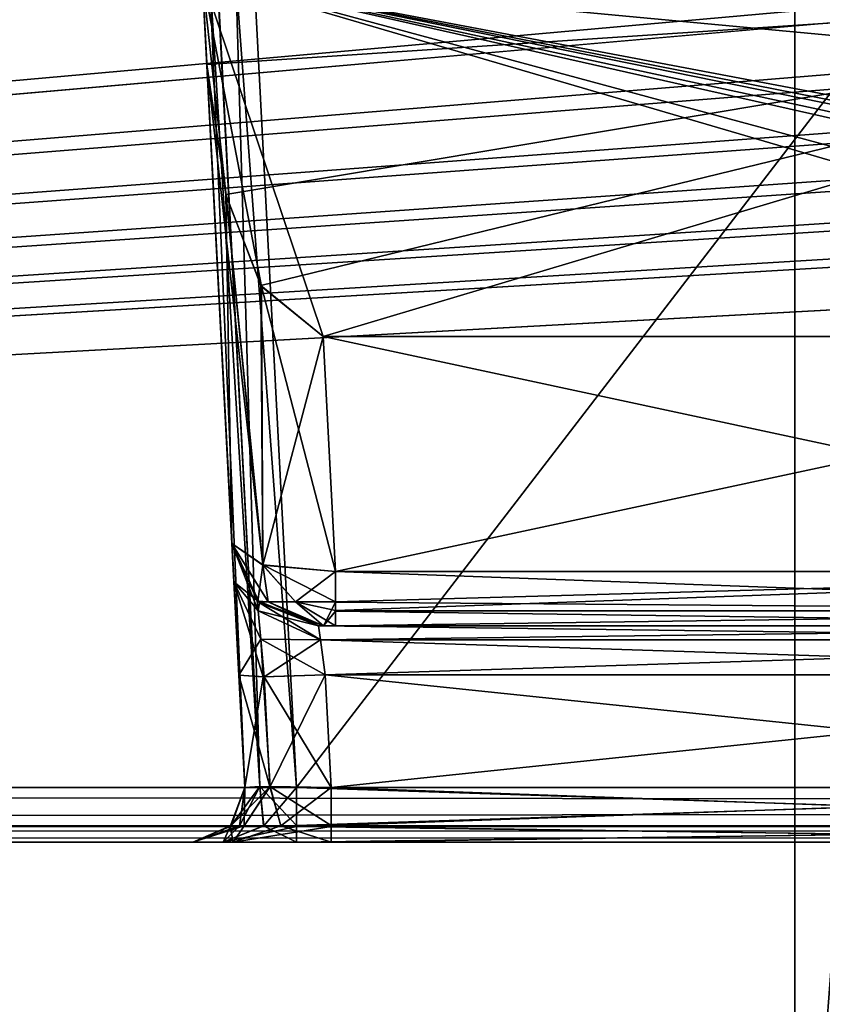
# Model space of a CAD drawing. Header units: inches. Extents: x -10 to 10, y -2.3 to 4.3.
# Tile 365 of 656: x -4.004 to -3.541, y -1.699 to -1.13. Entities that reach past the tile are written whole.
import ezdxf

# ---------------------------------------------------------------- set-up
doc = ezdxf.new("R2010")
doc.units = ezdxf.units.IN
doc.header["$LTSCALE"] = 65.185185
doc.header["$MEASUREMENT"] = 0
for name, color, linetype in [('10533', 7, 'CONTINUOUS'), ('10955', 7, 'CONTINUOUS'), ('10964', 7, 'CONTINUOUS'), ('1151', 7, 'CONTINUOUS'), ('1156', 7, 'CONTINUOUS'), ('1158', 7, 'CONTINUOUS'), ('1186', 7, 'CONTINUOUS'), ('11926', 7, 'CONTINUOUS'), ('1211', 7, 'CONTINUOUS'), ('1241', 7, 'CONTINUOUS'), ('1242', 7, 'CONTINUOUS'), ('1980', 7, 'CONTINUOUS'), ('1981', 7, 'CONTINUOUS'), ('1982', 7, 'CONTINUOUS'), ('1983', 7, 'CONTINUOUS'), ('1984', 7, 'CONTINUOUS'), ('1985', 7, 'CONTINUOUS'), ('1986', 7, 'CONTINUOUS'), ('1987', 7, 'CONTINUOUS'), ('1988', 7, 'CONTINUOUS'), ('1989', 7, 'CONTINUOUS'), ('1990', 7, 'CONTINUOUS'), ('1993', 7, 'CONTINUOUS'), ('1994', 7, 'CONTINUOUS'), ('1995', 7, 'CONTINUOUS'), ('1996', 7, 'CONTINUOUS'), ('1997', 7, 'CONTINUOUS'), ('2317', 7, 'CONTINUOUS'), ('2319', 7, 'CONTINUOUS'), ('2330', 7, 'CONTINUOUS'), ('2331', 7, 'CONTINUOUS'), ('2332', 7, 'CONTINUOUS'), ('2333', 7, 'CONTINUOUS'), ('2336', 7, 'CONTINUOUS'), ('2337', 7, 'CONTINUOUS'), ('2338', 7, 'CONTINUOUS'), ('2339', 7, 'CONTINUOUS'), ('2340', 7, 'CONTINUOUS'), ('2341', 7, 'CONTINUOUS'), ('2342', 7, 'CONTINUOUS'), ('2343', 7, 'CONTINUOUS'), ('8763', 7, 'CONTINUOUS'), ('8764', 7, 'CONTINUOUS'), ('8767', 7, 'CONTINUOUS'), ('8768', 7, 'CONTINUOUS')]:
    doc.layers.add(name, color=color, linetype=linetype)

msp = doc.modelspace()

# ---------------------------------------------------------------- linework, layer by layer
at = {"layer": '10533', "linetype": 'CONTINUOUS'}
for points in [[(-3.82228, -1.4664, -3.83527), (-3.82228, -1.44873, -3.82319), (-3.19706, -1.47145, -3.84158), (-3.82228, -1.4664, -3.83527)], [(-3.82228, -1.44873, -3.82319), (-3.19722, -1.44873, -3.82319), (-3.19706, -1.47145, -3.84158), (-3.82228, -1.44873, -3.82319)], [(-3.82228, -1.47162, -3.84184), (-3.82228, -1.4664, -3.83527), (-3.19706, -1.47145, -3.84158), (-3.82228, -1.47162, -3.84184)], [(-3.1969, -1.48, -3.86955), (-3.82228, -1.47162, -3.84184), (-3.19706, -1.47145, -3.84158), (-3.1969, -1.48, -3.86955)], [(-3.82228, -1.48, -3.86955), (-3.82228, -1.47162, -3.84184), (-3.1969, -1.48, -3.86955), (-3.82228, -1.48, -3.86955)]]:
    msp.add_3dface(points, dxfattribs=at)
at = {"layer": '10955', "linetype": 'CONTINUOUS'}
for points in [[(-3.55711, 0.545, 13.9861), (-3.36579, 0.58311, 13.9861), (-3.55711, -1.955, 13.9861), (-3.55711, 0.545, 13.9861)], [(-3.55711, -1.955, 13.9861), (-3.36579, 0.58311, 13.9861), (-3.36579, -1.99311, 13.9861), (-3.55711, -1.955, 13.9861)], [(-9, -1.955, 13.9861), (-9, 0.545, 13.9861), (-3.55711, 0.545, 13.9861), (-9, -1.955, 13.9861)], [(-9, -1.955, 13.9861), (-3.55711, 0.545, 13.9861), (-3.55711, -1.955, 13.9861), (-9, -1.955, 13.9861)]]:
    msp.add_3dface(points, dxfattribs=at)
at = {"layer": '10964', "linetype": 'CONTINUOUS'}
for points in [[(-3.55711, 0.545, 14.1431), (-3.36579, -1.99311, 14.1431), (-3.36579, 0.58311, 14.1431), (-3.55711, 0.545, 14.1431)], [(-9, 0.545, 14.1431), (-9, -1.955, 14.1431), (-3.55711, -1.955, 14.1431), (-9, 0.545, 14.1431)], [(-3.55711, 0.545, 14.1431), (-9, 0.545, 14.1431), (-3.55711, -1.955, 14.1431), (-3.55711, 0.545, 14.1431)], [(-3.36579, -1.99311, 14.1431), (-3.55711, 0.545, 14.1431), (-3.55711, -1.955, 14.1431), (-3.36579, -1.99311, 14.1431)]]:
    msp.add_3dface(points, dxfattribs=at)
at = {"layer": '1151', "linetype": 'CONTINUOUS'}
for points in [[(-8.57837, -1.57343, 4.62775), (8.57837, -1.57343, 4.62775), (-8.52935, -0.63817, 4.57874), (-8.57837, -1.57343, 4.62775)], [(-8.52935, -0.63817, 4.57874), (8.57837, -1.57343, 4.62775), (-7.12257, -0.63817, 4.57874), (-8.52935, -0.63817, 4.57874)], [(-7.12257, -0.63817, 4.57874), (8.57837, -1.57343, 4.62775), (-6.87743, -0.63817, 4.57874), (-7.12257, -0.63817, 4.57874)], [(-6.87743, -0.63817, 4.57874), (8.57837, -1.57343, 4.62775), (-6.10307, -0.63817, 4.57874), (-6.87743, -0.63817, 4.57874)], [(-6.10307, -0.63817, 4.57874), (8.57837, -1.57343, 4.62775), (-5.89693, -0.63817, 4.57874), (-6.10307, -0.63817, 4.57874)], [(-5.89693, -0.63817, 4.57874), (8.57837, -1.57343, 4.62775), (-5.12257, -0.63817, 4.57874), (-5.89693, -0.63817, 4.57874)], [(-5.12257, -0.63817, 4.57874), (8.57837, -1.57343, 4.62775), (-4.87743, -0.63817, 4.57874), (-5.12257, -0.63817, 4.57874)], [(-4.87743, -0.63817, 4.57874), (8.57837, -1.57343, 4.62775), (-4.10307, -0.63817, 4.57874), (-4.87743, -0.63817, 4.57874)], [(8.57837, -1.57343, 4.62775), (-3.89693, -0.63817, 4.57874), (-4.10307, -0.63817, 4.57874), (8.57837, -1.57343, 4.62775)], [(-3.89693, -0.63817, 4.57874), (8.57837, -1.57343, 4.62775), (-3.12257, -0.63817, 4.57874), (-3.89693, -0.63817, 4.57874)]]:
    msp.add_3dface(points, dxfattribs=at)
at = {"layer": '1156', "linetype": 'CONTINUOUS'}
for points in [[(-3.89652, -1.15603, 3.76837), (-3.89919, -1.105, 3.76837), (-3.9385, -0.355, 4.51799), (-3.89652, -1.15603, 3.76837)], [(-3.88202, -1.43262, 3.88012), (-3.89652, -1.15603, 3.76837), (-3.9385, -0.355, 4.51799), (-3.88202, -1.43262, 3.88012)], [(-3.88202, -1.43262, 4.11653), (-3.88202, -1.43262, 3.88012), (-3.9385, -0.355, 4.51799), (-3.88202, -1.43262, 4.11653)], [(-3.88087, -1.45461, 4.17158), (-3.88202, -1.43262, 4.11653), (-3.9385, -0.355, 4.51799), (-3.88087, -1.45461, 4.17158)], [(-3.87805, -1.50847, 4.19638), (-3.88087, -1.45461, 4.17158), (-3.9385, -0.355, 4.51799), (-3.87805, -1.50847, 4.19638)], [(-3.87464, -1.57343, 4.19979), (-3.87805, -1.50847, 4.19638), (-3.9385, -0.355, 4.51799), (-3.87464, -1.57343, 4.19979)], [(-3.92366, -0.6382, 4.4453), (-3.87464, -1.57343, 4.19979), (-3.9385, -0.355, 4.51799), (-3.92366, -0.6382, 4.4453)], [(-3.87464, -1.57343, 4.39629), (-3.87464, -1.57343, 4.19979), (-3.92366, -0.6382, 4.4453), (-3.87464, -1.57343, 4.39629)]]:
    msp.add_3dface(points, dxfattribs=at)
at = {"layer": '1158', "linetype": 'CONTINUOUS'}
for points in [[(-3.89919, -1.105, 3.76837), (-3.89652, -1.15603, 3.76837), (-3.88533, -1.23177, 3.76837), (-3.89919, -1.105, 3.76837)], [(-3.13341, -1.105, 3.76837), (-3.89919, -1.105, 3.76837), (-3.13883, -1.17654, 3.76837), (-3.13341, -1.105, 3.76837)], [(-3.13883, -1.17654, 3.76837), (-3.89919, -1.105, 3.76837), (-3.1444, -1.24806, 3.76837), (-3.13883, -1.17654, 3.76837)], [(-3.1444, -1.24806, 3.76837), (-3.89919, -1.105, 3.76837), (-3.14485, -1.25368, 3.76837), (-3.1444, -1.24806, 3.76837)], [(-3.14485, -1.25368, 3.76837), (-3.89919, -1.105, 3.76837), (-3.14527, -1.25847, 3.76837), (-3.14485, -1.25368, 3.76837)], [(-3.14527, -1.25847, 3.76837), (-3.89919, -1.105, 3.76837), (-3.14671, -1.26755, 3.76837), (-3.14527, -1.25847, 3.76837)], [(-3.14671, -1.26755, 3.76837), (-3.89919, -1.105, 3.76837), (-3.14924, -1.27441, 3.76837), (-3.14671, -1.26755, 3.76837)], [(-3.14924, -1.27441, 3.76837), (-3.89919, -1.105, 3.76837), (-3.16836, -1.30266, 3.76837), (-3.14924, -1.27441, 3.76837)], [(-3.16836, -1.30266, 3.76837), (-3.89919, -1.105, 3.76837), (-3.19011, -1.31305, 3.76837), (-3.16836, -1.30266, 3.76837)], [(-3.19011, -1.31305, 3.76837), (-3.89919, -1.105, 3.76837), (-3.82939, -1.31305, 3.76837), (-3.19011, -1.31305, 3.76837)], [(-3.82939, -1.31305, 3.76837), (-3.89919, -1.105, 3.76837), (-3.86504, -1.28419, 3.76837), (-3.82939, -1.31305, 3.76837)], [(-3.86504, -1.28419, 3.76837), (-3.89919, -1.105, 3.76837), (-3.88533, -1.23177, 3.76837), (-3.86504, -1.28419, 3.76837)]]:
    msp.add_3dface(points, dxfattribs=at)
at = {"layer": '1186', "linetype": 'CONTINUOUS'}
for points in [[(-8.5782, -1.605, -4.59779), (8.57822, -1.605, -4.59779), (-6.00065, -1.605, -4.51065), (-8.5782, -1.605, -4.59779)], [(8.57822, -1.605, 4.59779), (-8.5782, -1.605, 4.59779), (6.00065, -1.605, 4.51065), (8.57822, -1.605, 4.59779)], [(6.00065, -1.605, 4.51065), (-8.5782, -1.605, 4.59779), (5.92133, -1.605, 4.48984), (6.00065, -1.605, 4.51065)], [(5.92133, -1.605, 4.48984), (-8.5782, -1.605, 4.59779), (2.00065, -1.605, 4.51065), (5.92133, -1.605, 4.48984)], [(2.00065, -1.605, 4.51065), (-8.5782, -1.605, 4.59779), (1.92133, -1.605, 4.48984), (2.00065, -1.605, 4.51065)], [(1.92133, -1.605, 4.48984), (-8.5782, -1.605, 4.59779), (-1.99935, -1.605, 4.51065), (1.92133, -1.605, 4.48984)], [(-1.99935, -1.605, 4.51065), (-8.5782, -1.605, 4.59779), (-2.07867, -1.605, 4.48984), (-1.99935, -1.605, 4.51065)], [(-2.07867, -1.605, 4.48984), (-8.5782, -1.605, 4.59779), (-2.31453, -1.605, 4.45621), (-2.07867, -1.605, 4.48984)], [(-2.31453, -1.605, 4.45621), (-8.5782, -1.605, 4.59779), (-2.82517, -1.605, 4.45621), (-2.31453, -1.605, 4.45621)], [(-2.82517, -1.605, 4.45621), (-8.5782, -1.605, 4.59779), (-3.17483, -1.605, 4.45621), (-2.82517, -1.605, 4.45621)], [(-3.17483, -1.605, 4.45621), (-8.5782, -1.605, 4.59779), (-3.84467, -1.605, 4.45621), (-3.17483, -1.605, 4.45621)], [(-3.84467, -1.605, 4.45621), (-8.5782, -1.605, 4.59779), (-4.15533, -1.605, 4.45621), (-3.84467, -1.605, 4.45621)], [(-6.00065, -1.605, -4.51065), (8.57822, -1.605, -4.59779), (-5.92133, -1.605, -4.48984), (-6.00065, -1.605, -4.51065)], [(-5.92133, -1.605, -4.48984), (8.57822, -1.605, -4.59779), (-2.00065, -1.605, -4.51065), (-5.92133, -1.605, -4.48984)], [(-5.92133, -1.605, -4.48984), (-2.00065, -1.605, -4.51065), (-5.68547, -1.605, -4.45621), (-5.92133, -1.605, -4.48984)], [(-5.68547, -1.605, -4.45621), (-2.00065, -1.605, -4.51065), (-5.17483, -1.605, -4.45621), (-5.68547, -1.605, -4.45621)], [(-5.17483, -1.605, -4.45621), (-2.00065, -1.605, -4.51065), (-4.82517, -1.605, -4.45621), (-5.17483, -1.605, -4.45621)], [(-4.82517, -1.605, -4.45621), (-2.00065, -1.605, -4.51065), (-4.15533, -1.605, -4.45621), (-4.82517, -1.605, -4.45621)], [(-4.15533, -1.605, -4.45621), (-2.00065, -1.605, -4.51065), (-3.84467, -1.605, -4.45621), (-4.15533, -1.605, -4.45621)], [(-4.11292, -1.605, -4.43865), (-4.15533, -1.605, -4.45621), (-3.84467, -1.605, -4.45621), (-4.11292, -1.605, -4.43865)], [(-3.88708, -1.605, 4.43865), (-3.84467, -1.605, 4.45621), (-4.15533, -1.605, 4.45621), (-3.88708, -1.605, 4.43865)], [(-3.9046, -1.605, 4.39627), (-3.88708, -1.605, 4.43865), (-4.15533, -1.605, 4.45621), (-3.9046, -1.605, 4.39627)], [(-4.11295, -1.605, 4.43868), (-3.9046, -1.605, 4.39627), (-4.15533, -1.605, 4.45621), (-4.11295, -1.605, 4.43868)], [(-3.9046, -1.605, 4.1998), (-3.9046, -1.605, 4.39627), (-4.11295, -1.605, 4.43868), (-3.9046, -1.605, 4.1998)], [(-4.0954, -1.605, 4.39627), (-3.9046, -1.605, 4.1998), (-4.11295, -1.605, 4.43868), (-4.0954, -1.605, 4.39627)], [(-4.0954, -1.605, -4.39627), (-4.11292, -1.605, -4.43865), (-3.84467, -1.605, -4.45621), (-4.0954, -1.605, -4.39627)], [(-4.0954, -1.605, -4.1998), (-4.0954, -1.605, -4.39627), (-3.88705, -1.605, -4.43868), (-4.0954, -1.605, -4.1998)], [(-3.88705, -1.605, -4.43868), (-4.0954, -1.605, -4.39627), (-3.84467, -1.605, -4.45621), (-3.88705, -1.605, -4.43868)], [(-4.0954, -1.605, 4.1998), (-4.0954, -1.605, -4.1998), (-3.9046, -1.605, -4.39627), (-4.0954, -1.605, 4.1998)], [(-3.9046, -1.605, -4.39627), (-4.0954, -1.605, -4.1998), (-3.88705, -1.605, -4.43868), (-3.9046, -1.605, -4.39627)], [(-3.9046, -1.605, 4.1998), (-4.0954, -1.605, 4.39627), (-3.9046, -1.605, -4.1998), (-3.9046, -1.605, 4.1998)], [(-4.0954, -1.605, 4.39627), (-4.0954, -1.605, 4.1998), (-3.9046, -1.605, -4.39627), (-4.0954, -1.605, 4.39627)], [(-3.9046, -1.605, -4.1998), (-4.0954, -1.605, 4.39627), (-3.9046, -1.605, -4.39627), (-3.9046, -1.605, -4.1998)], [(-3.88123, -1.605, 4.1433), (-3.9046, -1.605, 4.1998), (-3.88122, -1.605, -4.14328), (-3.88123, -1.605, 4.1433)], [(-3.88122, -1.605, -4.14328), (-3.9046, -1.605, 4.1998), (-3.9046, -1.605, -4.1998), (-3.88122, -1.605, -4.14328)], [(-3.8247, -1.605, 4.1199), (-3.88123, -1.605, 4.1433), (-3.8247, -1.605, -4.1199), (-3.8247, -1.605, 4.1199)], [(-3.8247, -1.605, -4.1199), (-3.88123, -1.605, 4.1433), (-3.88122, -1.605, -4.14328), (-3.8247, -1.605, -4.1199)], [(-3.84467, -1.605, -4.45621), (-2.00065, -1.605, -4.51065), (-3.17483, -1.605, -4.45621), (-3.84467, -1.605, -4.45621)], [(-3.20481, -1.605, 4.1199), (-3.8247, -1.605, 4.1199), (-3.20481, -1.605, -4.1199), (-3.20481, -1.605, 4.1199)], [(-3.20481, -1.605, -4.1199), (-3.8247, -1.605, 4.1199), (-3.8247, -1.605, -4.1199), (-3.20481, -1.605, -4.1199)]]:
    msp.add_3dface(points, dxfattribs=at)
at = {"layer": '11926', "linetype": 'CONTINUOUS'}
for points in [[(-3.82228, -1.4663, 3.83516), (-3.82228, -1.47127, 3.84133), (-3.19722, -1.44873, 3.82319), (-3.82228, -1.4663, 3.83516)], [(-3.82228, -1.44873, 3.82319), (-3.82228, -1.4663, 3.83516), (-3.19722, -1.44873, 3.82319), (-3.82228, -1.44873, 3.82319)], [(-3.19722, -1.44873, 3.82319), (-3.82228, -1.47127, 3.84133), (-3.19706, -1.47144, 3.84158), (-3.19722, -1.44873, 3.82319)], [(-3.82228, -1.47127, 3.84133), (-3.82228, -1.48, 3.86955), (-3.19706, -1.47144, 3.84158), (-3.82228, -1.47127, 3.84133)], [(-3.82228, -1.48, 3.86955), (-3.1969, -1.48, 3.86955), (-3.19706, -1.47144, 3.84158), (-3.82228, -1.48, 3.86955)]]:
    msp.add_3dface(points, dxfattribs=at)
at = {"layer": '1211', "linetype": 'CONTINUOUS'}
for points in [[(8.57837, -1.59603, 4.61919), (8.57837, -1.57343, 4.62775), (-8.57837, -1.59542, 4.61977), (8.57837, -1.59603, 4.61919)], [(-8.57837, -1.59542, 4.61977), (8.57837, -1.57343, 4.62775), (-8.57837, -1.57343, 4.62775), (-8.57837, -1.59542, 4.61977)], [(-8.5782, -1.605, 4.59779), (8.57837, -1.59603, 4.61919), (-8.57837, -1.59542, 4.61977), (-8.5782, -1.605, 4.59779)], [(-8.5782, -1.605, 4.59779), (8.57822, -1.605, 4.59779), (8.57837, -1.59603, 4.61919), (-8.5782, -1.605, 4.59779)]]:
    msp.add_3dface(points, dxfattribs=at)
at = {"layer": '1241', "linetype": 'CONTINUOUS'}
for points in [[(-8.57837, -1.59603, -4.61919), (-8.57837, -1.57343, -4.62775), (8.57837, -1.59542, -4.61977), (-8.57837, -1.59603, -4.61919)], [(8.57837, -1.59542, -4.61977), (-8.57837, -1.57343, -4.62775), (8.57837, -1.57343, -4.62775), (8.57837, -1.59542, -4.61977)], [(8.57822, -1.605, -4.59779), (-8.57837, -1.59603, -4.61919), (8.57837, -1.59542, -4.61977), (8.57822, -1.605, -4.59779)], [(8.57822, -1.605, -4.59779), (-8.5782, -1.605, -4.59779), (-8.57837, -1.59603, -4.61919), (8.57822, -1.605, -4.59779)]]:
    msp.add_3dface(points, dxfattribs=at)
at = {"layer": '1242', "linetype": 'CONTINUOUS'}
for points in [[(-1.89693, -0.63817, -4.57874), (-8.57837, -1.57343, -4.62775), (-1.93761, -0.62096, -4.57784), (-1.89693, -0.63817, -4.57874)], [(-1.93761, -0.62096, -4.57784), (-8.57837, -1.57343, -4.62775), (-2.10307, -0.63817, -4.57874), (-1.93761, -0.62096, -4.57784)], [(-2.87743, -0.63817, -4.57874), (-8.57837, -1.57343, -4.62775), (-2.91811, -0.62096, -4.57784), (-2.87743, -0.63817, -4.57874)], [(-2.91811, -0.62096, -4.57784), (-8.57837, -1.57343, -4.62775), (-3.12257, -0.63817, -4.57874), (-2.91811, -0.62096, -4.57784)], [(-3.89693, -0.63817, -4.57874), (-8.57837, -1.57343, -4.62775), (-3.93712, -0.62143, -4.57786), (-3.89693, -0.63817, -4.57874)], [(-3.93712, -0.62143, -4.57786), (-8.57837, -1.57343, -4.62775), (-4.10307, -0.63817, -4.57874), (-3.93712, -0.62143, -4.57786)], [(8.57837, -1.57343, -4.62775), (-8.57837, -1.57343, -4.62775), (8.52935, -0.63817, -4.57874), (8.57837, -1.57343, -4.62775)], [(5.89693, -0.63817, -4.57874), (-8.57837, -1.57343, -4.62775), (5.12257, -0.63817, -4.57874), (5.89693, -0.63817, -4.57874)], [(-8.57837, -1.57343, -4.62775), (5.89693, -0.63817, -4.57874), (6.10307, -0.63817, -4.57874), (-8.57837, -1.57343, -4.62775)], [(5.12257, -0.63817, -4.57874), (-8.57837, -1.57343, -4.62775), (4.87743, -0.63817, -4.57874), (5.12257, -0.63817, -4.57874)], [(4.87743, -0.63817, -4.57874), (-8.57837, -1.57343, -4.62775), (4.10307, -0.63817, -4.57874), (4.87743, -0.63817, -4.57874)], [(4.10307, -0.63817, -4.57874), (-8.57837, -1.57343, -4.62775), (3.89693, -0.63817, -4.57874), (4.10307, -0.63817, -4.57874)], [(3.89693, -0.63817, -4.57874), (-8.57837, -1.57343, -4.62775), (3.12257, -0.63817, -4.57874), (3.89693, -0.63817, -4.57874)], [(3.12257, -0.63817, -4.57874), (-8.57837, -1.57343, -4.62775), (2.87743, -0.63817, -4.57874), (3.12257, -0.63817, -4.57874)], [(2.87743, -0.63817, -4.57874), (-8.57837, -1.57343, -4.62775), (2.10307, -0.63817, -4.57874), (2.87743, -0.63817, -4.57874)], [(2.10307, -0.63817, -4.57874), (-8.57837, -1.57343, -4.62775), (1.89693, -0.63817, -4.57874), (2.10307, -0.63817, -4.57874)], [(1.89693, -0.63817, -4.57874), (-8.57837, -1.57343, -4.62775), (-1.89693, -0.63817, -4.57874), (1.89693, -0.63817, -4.57874)], [(-2.10307, -0.63817, -4.57874), (-8.57837, -1.57343, -4.62775), (-2.87743, -0.63817, -4.57874), (-2.10307, -0.63817, -4.57874)], [(-3.12257, -0.63817, -4.57874), (-8.57837, -1.57343, -4.62775), (-3.89693, -0.63817, -4.57874), (-3.12257, -0.63817, -4.57874)], [(8.52935, -0.63817, -4.57874), (-8.57837, -1.57343, -4.62775), (7.12257, -0.63817, -4.57874), (8.52935, -0.63817, -4.57874)], [(7.12257, -0.63817, -4.57874), (-8.57837, -1.57343, -4.62775), (6.87743, -0.63817, -4.57874), (7.12257, -0.63817, -4.57874)], [(6.87743, -0.63817, -4.57874), (-8.57837, -1.57343, -4.62775), (6.10307, -0.63817, -4.57874), (6.87743, -0.63817, -4.57874)]]:
    msp.add_3dface(points, dxfattribs=at)
at = {"layer": '1980', "linetype": 'CONTINUOUS'}
for points in [[(-3.87464, -1.57343, 4.39629), (-3.92366, -0.6382, 4.4453), (-3.91519, -0.63882, 4.46612), (-3.87464, -1.57343, 4.39629)], [(-3.91519, -0.63882, 4.46612), (-3.8937, -0.63817, 4.47526), (-3.86589, -1.57279, 4.41753), (-3.91519, -0.63882, 4.46612)], [(-3.87464, -1.57343, 4.39629), (-3.91519, -0.63882, 4.46612), (-3.86589, -1.57279, 4.41753), (-3.87464, -1.57343, 4.39629)], [(-3.86589, -1.57279, 4.41753), (-3.8937, -0.63817, 4.47526), (-3.84469, -1.57343, 4.42625), (-3.86589, -1.57279, 4.41753)]]:
    msp.add_3dface(points, dxfattribs=at)
at = {"layer": '1981', "linetype": 'CONTINUOUS'}
for points in [[(-3.87464, -1.57343, 4.39629), (-3.86589, -1.57279, 4.41753), (-3.88248, -1.59526, 4.39629), (-3.87464, -1.57343, 4.39629)], [(-3.86589, -1.57279, 4.41753), (-3.87758, -1.59547, 4.4153), (-3.88248, -1.59526, 4.39629), (-3.86589, -1.57279, 4.41753)], [(-3.86589, -1.57279, 4.41753), (-3.86369, -1.59547, 4.42919), (-3.87758, -1.59547, 4.4153), (-3.86589, -1.57279, 4.41753)], [(-3.86589, -1.57279, 4.41753), (-3.84469, -1.57343, 4.42625), (-3.86369, -1.59547, 4.42919), (-3.86589, -1.57279, 4.41753)], [(-3.84469, -1.57343, 4.42625), (-3.84469, -1.59589, 4.43467), (-3.86369, -1.59547, 4.42919), (-3.84469, -1.57343, 4.42625)], [(-3.87758, -1.59547, 4.4153), (-3.9046, -1.605, 4.39627), (-3.88248, -1.59526, 4.39629), (-3.87758, -1.59547, 4.4153)], [(-3.88708, -1.605, 4.43865), (-3.9046, -1.605, 4.39627), (-3.87758, -1.59547, 4.4153), (-3.88708, -1.605, 4.43865)], [(-3.84469, -1.59589, 4.43467), (-3.88708, -1.605, 4.43865), (-3.86369, -1.59547, 4.42919), (-3.84469, -1.59589, 4.43467)], [(-3.86369, -1.59547, 4.42919), (-3.88708, -1.605, 4.43865), (-3.87758, -1.59547, 4.4153), (-3.86369, -1.59547, 4.42919)], [(-3.84467, -1.605, 4.45621), (-3.88708, -1.605, 4.43865), (-3.84469, -1.59589, 4.43467), (-3.84467, -1.605, 4.45621)]]:
    msp.add_3dface(points, dxfattribs=at)
at = {"layer": '1982', "linetype": 'CONTINUOUS'}
for points in [[(-3.17481, -1.57343, 4.42625), (-3.17481, -1.59526, 4.43408), (-3.84469, -1.57343, 4.42625), (-3.17481, -1.57343, 4.42625)], [(-3.84469, -1.57343, 4.42625), (-3.17481, -1.59526, 4.43408), (-3.84469, -1.59589, 4.43467), (-3.84469, -1.57343, 4.42625)], [(-3.17481, -1.59526, 4.43408), (-3.17483, -1.605, 4.45621), (-3.84469, -1.59589, 4.43467), (-3.17481, -1.59526, 4.43408)], [(-3.17483, -1.605, 4.45621), (-3.84467, -1.605, 4.45621), (-3.84469, -1.59589, 4.43467), (-3.17483, -1.605, 4.45621)]]:
    msp.add_3dface(points, dxfattribs=at)
at = {"layer": '1983', "linetype": 'CONTINUOUS'}
for points in [[(-3.1258, -0.63817, 4.47526), (-3.17481, -1.57343, 4.42625), (-3.8937, -0.63817, 4.47526), (-3.1258, -0.63817, 4.47526)], [(-3.8937, -0.63817, 4.47526), (-3.17481, -1.57343, 4.42625), (-3.84469, -1.57343, 4.42625), (-3.8937, -0.63817, 4.47526)]]:
    msp.add_3dface(points, dxfattribs=at)
at = {"layer": '1984', "linetype": 'CONTINUOUS'}
for points in [[(-3.87464, -1.57343, 4.19979), (-3.88248, -1.59526, 4.39629), (-3.88307, -1.59589, 4.19979), (-3.87464, -1.57343, 4.19979)], [(-3.87464, -1.57343, 4.19979), (-3.87464, -1.57343, 4.39629), (-3.88248, -1.59526, 4.39629), (-3.87464, -1.57343, 4.19979)], [(-3.88248, -1.59526, 4.39629), (-3.9046, -1.605, 4.39627), (-3.88307, -1.59589, 4.19979), (-3.88248, -1.59526, 4.39629)], [(-3.9046, -1.605, 4.39627), (-3.9046, -1.605, 4.1998), (-3.88307, -1.59589, 4.19979), (-3.9046, -1.605, 4.39627)]]:
    msp.add_3dface(points, dxfattribs=at)
at = {"layer": '1985', "linetype": 'CONTINUOUS'}
for points in [[(-3.87464, -1.57343, 4.19979), (-3.88307, -1.59589, 4.19979), (-3.87492, -1.59547, 4.1708), (-3.87464, -1.57343, 4.19979)], [(-3.87464, -1.57343, 4.19979), (-3.87492, -1.59547, 4.1708), (-3.86008, -1.57278, 4.16446), (-3.87464, -1.57343, 4.19979)], [(-3.87492, -1.59547, 4.1708), (-3.85371, -1.59547, 4.14959), (-3.86008, -1.57278, 4.16446), (-3.87492, -1.59547, 4.1708)], [(-3.82471, -1.59526, 4.14202), (-3.82471, -1.57343, 4.14986), (-3.86008, -1.57278, 4.16446), (-3.82471, -1.59526, 4.14202)], [(-3.85371, -1.59547, 4.14959), (-3.82471, -1.59526, 4.14202), (-3.86008, -1.57278, 4.16446), (-3.85371, -1.59547, 4.14959)], [(-3.9046, -1.605, 4.1998), (-3.88123, -1.605, 4.1433), (-3.88307, -1.59589, 4.19979), (-3.9046, -1.605, 4.1998)], [(-3.88307, -1.59589, 4.19979), (-3.88123, -1.605, 4.1433), (-3.87492, -1.59547, 4.1708), (-3.88307, -1.59589, 4.19979)], [(-3.88123, -1.605, 4.1433), (-3.8247, -1.605, 4.1199), (-3.85371, -1.59547, 4.14959), (-3.88123, -1.605, 4.1433)], [(-3.88123, -1.605, 4.1433), (-3.85371, -1.59547, 4.14959), (-3.87492, -1.59547, 4.1708), (-3.88123, -1.605, 4.1433)], [(-3.8247, -1.605, 4.1199), (-3.82471, -1.59526, 4.14202), (-3.85371, -1.59547, 4.14959), (-3.8247, -1.605, 4.1199)]]:
    msp.add_3dface(points, dxfattribs=at)
at = {"layer": '1986', "linetype": 'CONTINUOUS'}
for points in [[(-3.82471, -1.57343, 4.14986), (-3.82471, -1.59526, 4.14202), (-3.20477, -1.57343, 4.14986), (-3.82471, -1.57343, 4.14986)], [(-3.20477, -1.57343, 4.14986), (-3.82471, -1.59526, 4.14202), (-3.20477, -1.59589, 4.14143), (-3.20477, -1.57343, 4.14986)], [(-3.82471, -1.59526, 4.14202), (-3.8247, -1.605, 4.1199), (-3.20477, -1.59589, 4.14143), (-3.82471, -1.59526, 4.14202)], [(-3.8247, -1.605, 4.1199), (-3.20481, -1.605, 4.1199), (-3.20477, -1.59589, 4.14143), (-3.8247, -1.605, 4.1199)]]:
    msp.add_3dface(points, dxfattribs=at)
at = {"layer": '1987', "linetype": 'CONTINUOUS'}
for points in [[(-3.82471, -1.57343, 4.14986), (-3.20477, -1.57343, 4.14986), (-3.82812, -1.50843, 4.14645), (-3.82471, -1.57343, 4.14986)], [(-3.82812, -1.50843, 4.14645), (-3.20477, -1.57343, 4.14986), (-3.20137, -1.50843, 4.14645), (-3.82812, -1.50843, 4.14645)]]:
    msp.add_3dface(points, dxfattribs=at)
at = {"layer": '1988', "linetype": 'CONTINUOUS'}
for points in [[(-3.87805, -1.50847, 4.19638), (-3.87464, -1.57343, 4.19979), (-3.86008, -1.57278, 4.16446), (-3.87805, -1.50847, 4.19638)], [(-3.87805, -1.50847, 4.19638), (-3.86008, -1.57278, 4.16446), (-3.86333, -1.50951, 4.16108), (-3.87805, -1.50847, 4.19638)], [(-3.82471, -1.57343, 4.14986), (-3.82812, -1.50843, 4.14645), (-3.86333, -1.50951, 4.16108), (-3.82471, -1.57343, 4.14986)], [(-3.86008, -1.57278, 4.16446), (-3.82471, -1.57343, 4.14986), (-3.86333, -1.50951, 4.16108), (-3.86008, -1.57278, 4.16446)]]:
    msp.add_3dface(points, dxfattribs=at)
at = {"layer": '1989', "linetype": 'CONTINUOUS'}
for points in [[(-3.88202, -1.43262, 4.11653), (-3.88087, -1.45461, 4.17158), (-3.86737, -1.46543, 4.11649), (-3.88202, -1.43262, 4.11653)], [(-3.88087, -1.45461, 4.17158), (-3.87805, -1.50847, 4.19638), (-3.86539, -1.48772, 4.15515), (-3.88087, -1.45461, 4.17158)], [(-3.88087, -1.45461, 4.17158), (-3.86539, -1.48772, 4.15515), (-3.86686, -1.47145, 4.13892), (-3.88087, -1.45461, 4.17158)], [(-3.88087, -1.45461, 4.17158), (-3.86686, -1.47145, 4.13892), (-3.86737, -1.46543, 4.11649), (-3.88087, -1.45461, 4.17158)], [(-3.86737, -1.46543, 4.11649), (-3.86686, -1.47145, 4.13892), (-3.83209, -1.48, 4.11649), (-3.86737, -1.46543, 4.11649)], [(-3.86686, -1.47145, 4.13892), (-3.86539, -1.48772, 4.15515), (-3.83094, -1.48821, 4.13711), (-3.86686, -1.47145, 4.13892)], [(-3.83209, -1.48, 4.11649), (-3.86686, -1.47145, 4.13892), (-3.83094, -1.48821, 4.13711), (-3.83209, -1.48, 4.11649)], [(-3.87805, -1.50847, 4.19638), (-3.86333, -1.50951, 4.16108), (-3.86539, -1.48772, 4.15515), (-3.87805, -1.50847, 4.19638)], [(-3.86539, -1.48772, 4.15515), (-3.86333, -1.50951, 4.16108), (-3.83094, -1.48821, 4.13711), (-3.86539, -1.48772, 4.15515)], [(-3.86333, -1.50951, 4.16108), (-3.82812, -1.50843, 4.14645), (-3.83094, -1.48821, 4.13711), (-3.86333, -1.50951, 4.16108)]]:
    msp.add_3dface(points, dxfattribs=at)
at = {"layer": '1990', "linetype": 'CONTINUOUS'}
for points in [[(-3.83209, -1.48, 4.11649), (-3.83094, -1.48821, 4.13711), (-3.1969, -1.48, 4.11649), (-3.83209, -1.48, 4.11649)], [(-3.1969, -1.48, 4.11649), (-3.83094, -1.48821, 4.13711), (-3.19819, -1.4882, 4.1371), (-3.1969, -1.48, 4.11649)], [(-3.83094, -1.48821, 4.13711), (-3.82812, -1.50843, 4.14645), (-3.19819, -1.4882, 4.1371), (-3.83094, -1.48821, 4.13711)], [(-3.82812, -1.50843, 4.14645), (-3.20137, -1.50843, 4.14645), (-3.19819, -1.4882, 4.1371), (-3.82812, -1.50843, 4.14645)]]:
    msp.add_3dface(points, dxfattribs=at)
at = {"layer": '1993', "linetype": 'CONTINUOUS'}
for points in [[(-3.83209, -1.48, 4.11649), (-3.1969, -1.48, 4.11649), (-3.83209, -1.48, 3.88012), (-3.83209, -1.48, 4.11649)], [(-3.83209, -1.48, 3.88012), (-3.1969, -1.48, 4.11649), (-3.82912, -1.48, 3.87255), (-3.83209, -1.48, 3.88012)], [(-3.82912, -1.48, 3.87255), (-3.1969, -1.48, 4.11649), (-3.82228, -1.48, 3.86955), (-3.82912, -1.48, 3.87255)], [(-3.1969, -1.48, 4.11649), (-3.1969, -1.48, 3.86955), (-3.82228, -1.48, 3.86955), (-3.1969, -1.48, 4.11649)]]:
    msp.add_3dface(points, dxfattribs=at)
at = {"layer": '1994', "linetype": 'CONTINUOUS'}
for points in [[(-3.88202, -1.43262, 3.88012), (-3.88202, -1.43262, 4.11653), (-3.86737, -1.46543, 4.11649), (-3.88202, -1.43262, 3.88012)], [(-3.88202, -1.43262, 3.88012), (-3.86737, -1.46543, 4.11649), (-3.86648, -1.46629, 3.88012), (-3.88202, -1.43262, 3.88012)], [(-3.86737, -1.46543, 4.11649), (-3.83209, -1.48, 4.11649), (-3.86648, -1.46629, 3.88012), (-3.86737, -1.46543, 4.11649)], [(-3.83209, -1.48, 4.11649), (-3.83209, -1.48, 3.88012), (-3.86648, -1.46629, 3.88012), (-3.83209, -1.48, 4.11649)]]:
    msp.add_3dface(points, dxfattribs=at)
at = {"layer": '1995', "linetype": 'CONTINUOUS'}
for points in [[(-3.88202, -1.43262, 3.88012), (-3.86648, -1.46629, 3.88012), (-3.86117, -1.46627, 3.85865), (-3.88202, -1.43262, 3.88012)], [(-3.88202, -1.43262, 3.88012), (-3.86117, -1.46627, 3.85865), (-3.86418, -1.44495, 3.84015), (-3.88202, -1.43262, 3.88012)], [(-3.86117, -1.46627, 3.85865), (-3.84537, -1.46627, 3.84173), (-3.86418, -1.44495, 3.84015), (-3.86117, -1.46627, 3.85865)], [(-3.84537, -1.46627, 3.84173), (-3.82228, -1.4663, 3.83516), (-3.86418, -1.44495, 3.84015), (-3.84537, -1.46627, 3.84173)], [(-3.86418, -1.44495, 3.84015), (-3.82228, -1.4663, 3.83516), (-3.82228, -1.44873, 3.82319), (-3.86418, -1.44495, 3.84015)], [(-3.86648, -1.46629, 3.88012), (-3.82912, -1.48, 3.87255), (-3.86117, -1.46627, 3.85865), (-3.86648, -1.46629, 3.88012)], [(-3.83209, -1.48, 3.88012), (-3.82912, -1.48, 3.87255), (-3.86648, -1.46629, 3.88012), (-3.83209, -1.48, 3.88012)], [(-3.86117, -1.46627, 3.85865), (-3.82912, -1.48, 3.87255), (-3.84537, -1.46627, 3.84173), (-3.86117, -1.46627, 3.85865)], [(-3.82912, -1.48, 3.87255), (-3.82228, -1.48, 3.86955), (-3.84537, -1.46627, 3.84173), (-3.82912, -1.48, 3.87255)], [(-3.84537, -1.46627, 3.84173), (-3.82228, -1.48, 3.86955), (-3.82228, -1.47127, 3.84133), (-3.84537, -1.46627, 3.84173)], [(-3.82228, -1.4663, 3.83516), (-3.84537, -1.46627, 3.84173), (-3.82228, -1.47127, 3.84133), (-3.82228, -1.4663, 3.83516)]]:
    msp.add_3dface(points, dxfattribs=at)
at = {"layer": '1996', "linetype": 'CONTINUOUS'}
for points in [[(-3.89652, -1.15603, 3.76837), (-3.88202, -1.43262, 3.88012), (-3.86418, -1.44495, 3.84015), (-3.89652, -1.15603, 3.76837)], [(-3.88533, -1.23177, 3.76837), (-3.89652, -1.15603, 3.76837), (-3.86418, -1.44495, 3.84015), (-3.88533, -1.23177, 3.76837)], [(-3.86504, -1.28419, 3.76837), (-3.88533, -1.23177, 3.76837), (-3.86418, -1.44495, 3.84015), (-3.86504, -1.28419, 3.76837)], [(-3.82939, -1.31305, 3.76837), (-3.86504, -1.28419, 3.76837), (-3.82228, -1.44873, 3.82319), (-3.82939, -1.31305, 3.76837)], [(-3.86504, -1.28419, 3.76837), (-3.86418, -1.44495, 3.84015), (-3.82228, -1.44873, 3.82319), (-3.86504, -1.28419, 3.76837)]]:
    msp.add_3dface(points, dxfattribs=at)
at = {"layer": '1997', "linetype": 'CONTINUOUS'}
for points in [[(-3.19011, -1.31305, 3.76837), (-3.82939, -1.31305, 3.76837), (-3.19722, -1.44873, 3.82319), (-3.19011, -1.31305, 3.76837)], [(-3.82939, -1.31305, 3.76837), (-3.82228, -1.44873, 3.82319), (-3.19722, -1.44873, 3.82319), (-3.82939, -1.31305, 3.76837)]]:
    msp.add_3dface(points, dxfattribs=at)
at = {"layer": '2317', "linetype": 'CONTINUOUS'}
for points in [[(-3.89652, -1.15603, -3.76837), (-3.89919, -1.105, -3.76837), (-3.13341, -1.105, -3.76837), (-3.89652, -1.15603, -3.76837)], [(-3.8855, -1.23109, -3.76837), (-3.89652, -1.15603, -3.76837), (-3.13341, -1.105, -3.76837), (-3.8855, -1.23109, -3.76837)], [(-3.86533, -1.2837, -3.76837), (-3.8855, -1.23109, -3.76837), (-3.13341, -1.105, -3.76837), (-3.86533, -1.2837, -3.76837)], [(-3.82939, -1.31305, -3.76837), (-3.86533, -1.2837, -3.76837), (-3.13341, -1.105, -3.76837), (-3.82939, -1.31305, -3.76837)], [(-3.19011, -1.31305, -3.76837), (-3.82939, -1.31305, -3.76837), (-3.13341, -1.105, -3.76837), (-3.19011, -1.31305, -3.76837)]]:
    msp.add_3dface(points, dxfattribs=at)
at = {"layer": '2319', "linetype": 'CONTINUOUS'}
for points in [[(-3.9385, -0.355, -2.83706), (-3.89919, -1.105, -3.76837), (-3.87464, -1.57343, -4.39629), (-3.9385, -0.355, -2.83706)], [(-3.92366, -0.6382, -4.4453), (-3.9385, -0.355, -2.83706), (-3.87464, -1.57343, -4.39629), (-3.92366, -0.6382, -4.4453)], [(-3.87464, -1.57343, -4.39629), (-3.89919, -1.105, -3.76837), (-3.88087, -1.45461, -4.17158), (-3.87464, -1.57343, -4.39629)], [(-3.88087, -1.45461, -4.17158), (-3.89919, -1.105, -3.76837), (-3.88202, -1.43262, -4.11653), (-3.88087, -1.45461, -4.17158)], [(-3.88202, -1.43262, -4.11653), (-3.89919, -1.105, -3.76837), (-3.88202, -1.43262, -3.88012), (-3.88202, -1.43262, -4.11653)], [(-3.88202, -1.43262, -3.88012), (-3.89919, -1.105, -3.76837), (-3.89652, -1.15603, -3.76837), (-3.88202, -1.43262, -3.88012)], [(-3.87805, -1.50847, -4.19638), (-3.87464, -1.57343, -4.39629), (-3.88087, -1.45461, -4.17158), (-3.87805, -1.50847, -4.19638)], [(-3.87464, -1.57343, -4.19979), (-3.87464, -1.57343, -4.39629), (-3.87805, -1.50847, -4.19638), (-3.87464, -1.57343, -4.19979)]]:
    msp.add_3dface(points, dxfattribs=at)
at = {"layer": '2330', "linetype": 'CONTINUOUS'}
for points in [[(-3.82939, -1.31305, -3.76837), (-3.19011, -1.31305, -3.76837), (-3.82228, -1.44873, -3.82319), (-3.82939, -1.31305, -3.76837)], [(-3.82228, -1.44873, -3.82319), (-3.19011, -1.31305, -3.76837), (-3.19722, -1.44873, -3.82319), (-3.82228, -1.44873, -3.82319)]]:
    msp.add_3dface(points, dxfattribs=at)
at = {"layer": '2331', "linetype": 'CONTINUOUS'}
for points in [[(-3.88202, -1.43262, -3.88012), (-3.89652, -1.15603, -3.76837), (-3.8855, -1.23109, -3.76837), (-3.88202, -1.43262, -3.88012)], [(-3.88202, -1.43262, -3.88012), (-3.8855, -1.23109, -3.76837), (-3.86416, -1.44496, -3.84014), (-3.88202, -1.43262, -3.88012)], [(-3.8855, -1.23109, -3.76837), (-3.86533, -1.2837, -3.76837), (-3.86416, -1.44496, -3.84014), (-3.8855, -1.23109, -3.76837)], [(-3.86533, -1.2837, -3.76837), (-3.82939, -1.31305, -3.76837), (-3.86416, -1.44496, -3.84014), (-3.86533, -1.2837, -3.76837)], [(-3.86416, -1.44496, -3.84014), (-3.82939, -1.31305, -3.76837), (-3.82228, -1.44873, -3.82319), (-3.86416, -1.44496, -3.84014)]]:
    msp.add_3dface(points, dxfattribs=at)
at = {"layer": '2332', "linetype": 'CONTINUOUS'}
for points in [[(-3.88202, -1.43262, -3.88012), (-3.86416, -1.44496, -3.84014), (-3.86699, -1.46581, -3.88012), (-3.88202, -1.43262, -3.88012)], [(-3.86416, -1.44496, -3.84014), (-3.86116, -1.46627, -3.85865), (-3.86699, -1.46581, -3.88012), (-3.86416, -1.44496, -3.84014)], [(-3.86416, -1.44496, -3.84014), (-3.82228, -1.44873, -3.82319), (-3.84536, -1.46627, -3.84172), (-3.86416, -1.44496, -3.84014)], [(-3.86416, -1.44496, -3.84014), (-3.84536, -1.46627, -3.84172), (-3.86116, -1.46627, -3.85865), (-3.86416, -1.44496, -3.84014)], [(-3.82228, -1.44873, -3.82319), (-3.82228, -1.4664, -3.83527), (-3.84536, -1.46627, -3.84172), (-3.82228, -1.44873, -3.82319)], [(-3.86699, -1.46581, -3.88012), (-3.86116, -1.46627, -3.85865), (-3.83209, -1.48, -3.88012), (-3.86699, -1.46581, -3.88012)], [(-3.86116, -1.46627, -3.85865), (-3.84536, -1.46627, -3.84172), (-3.82915, -1.48, -3.87256), (-3.86116, -1.46627, -3.85865)], [(-3.83209, -1.48, -3.88012), (-3.86116, -1.46627, -3.85865), (-3.82915, -1.48, -3.87256), (-3.83209, -1.48, -3.88012)], [(-3.84536, -1.46627, -3.84172), (-3.82228, -1.4664, -3.83527), (-3.82915, -1.48, -3.87256), (-3.84536, -1.46627, -3.84172)], [(-3.82228, -1.4664, -3.83527), (-3.82228, -1.47162, -3.84184), (-3.82915, -1.48, -3.87256), (-3.82228, -1.4664, -3.83527)], [(-3.82228, -1.47162, -3.84184), (-3.82228, -1.48, -3.86955), (-3.82915, -1.48, -3.87256), (-3.82228, -1.47162, -3.84184)]]:
    msp.add_3dface(points, dxfattribs=at)
at = {"layer": '2333', "linetype": 'CONTINUOUS'}
for points in [[(-3.82915, -1.48, -3.87256), (-3.82228, -1.48, -3.86955), (-3.83209, -1.48, -4.11649), (-3.82915, -1.48, -3.87256)], [(-3.82228, -1.48, -3.86955), (-3.1969, -1.48, -3.86955), (-3.83209, -1.48, -4.11649), (-3.82228, -1.48, -3.86955)], [(-3.83209, -1.48, -3.88012), (-3.82915, -1.48, -3.87256), (-3.83209, -1.48, -4.11649), (-3.83209, -1.48, -3.88012)], [(-3.83209, -1.48, -4.11649), (-3.1969, -1.48, -3.86955), (-3.1969, -1.48, -4.11649), (-3.83209, -1.48, -4.11649)]]:
    msp.add_3dface(points, dxfattribs=at)
at = {"layer": '2336', "linetype": 'CONTINUOUS'}
for points in [[(-3.83209, -1.48, -4.11649), (-3.1969, -1.48, -4.11649), (-3.19819, -1.4882, -4.1371), (-3.83209, -1.48, -4.11649)], [(-3.83209, -1.48, -4.11649), (-3.19819, -1.4882, -4.1371), (-3.83094, -1.48821, -4.13711), (-3.83209, -1.48, -4.11649)], [(-3.19819, -1.4882, -4.1371), (-3.20137, -1.50843, -4.14645), (-3.83094, -1.48821, -4.13711), (-3.19819, -1.4882, -4.1371)], [(-3.83094, -1.48821, -4.13711), (-3.20137, -1.50843, -4.14645), (-3.82812, -1.50843, -4.14645), (-3.83094, -1.48821, -4.13711)]]:
    msp.add_3dface(points, dxfattribs=at)
at = {"layer": '2337', "linetype": 'CONTINUOUS'}
for points in [[(-3.88087, -1.45461, -4.17158), (-3.88202, -1.43262, -4.11653), (-3.86686, -1.47144, -4.1389), (-3.88087, -1.45461, -4.17158)], [(-3.88202, -1.43262, -4.11653), (-3.86602, -1.46673, -4.11649), (-3.86686, -1.47144, -4.1389), (-3.88202, -1.43262, -4.11653)], [(-3.87805, -1.50847, -4.19638), (-3.88087, -1.45461, -4.17158), (-3.86395, -1.50951, -4.1617), (-3.87805, -1.50847, -4.19638)], [(-3.88087, -1.45461, -4.17158), (-3.86686, -1.47144, -4.1389), (-3.86539, -1.48771, -4.15514), (-3.88087, -1.45461, -4.17158)], [(-3.88087, -1.45461, -4.17158), (-3.86539, -1.48771, -4.15514), (-3.86395, -1.50951, -4.1617), (-3.88087, -1.45461, -4.17158)], [(-3.86602, -1.46673, -4.11649), (-3.83094, -1.48821, -4.13711), (-3.86686, -1.47144, -4.1389), (-3.86602, -1.46673, -4.11649)], [(-3.86686, -1.47144, -4.1389), (-3.83094, -1.48821, -4.13711), (-3.86539, -1.48771, -4.15514), (-3.86686, -1.47144, -4.1389)], [(-3.83209, -1.48, -4.11649), (-3.83094, -1.48821, -4.13711), (-3.86602, -1.46673, -4.11649), (-3.83209, -1.48, -4.11649)], [(-3.83094, -1.48821, -4.13711), (-3.82812, -1.50843, -4.14645), (-3.86539, -1.48771, -4.15514), (-3.83094, -1.48821, -4.13711)], [(-3.86539, -1.48771, -4.15514), (-3.82812, -1.50843, -4.14645), (-3.86395, -1.50951, -4.1617), (-3.86539, -1.48771, -4.15514)]]:
    msp.add_3dface(points, dxfattribs=at)
at = {"layer": '2338', "linetype": 'CONTINUOUS'}
for points in [[(-3.88202, -1.43262, -4.11653), (-3.88202, -1.43262, -3.88012), (-3.86699, -1.46581, -3.88012), (-3.88202, -1.43262, -4.11653)], [(-3.88202, -1.43262, -4.11653), (-3.86699, -1.46581, -3.88012), (-3.86602, -1.46673, -4.11649), (-3.88202, -1.43262, -4.11653)], [(-3.86699, -1.46581, -3.88012), (-3.83209, -1.48, -3.88012), (-3.86602, -1.46673, -4.11649), (-3.86699, -1.46581, -3.88012)], [(-3.83209, -1.48, -3.88012), (-3.83209, -1.48, -4.11649), (-3.86602, -1.46673, -4.11649), (-3.83209, -1.48, -3.88012)]]:
    msp.add_3dface(points, dxfattribs=at)
at = {"layer": '2339', "linetype": 'CONTINUOUS'}
for points in [[(-3.87464, -1.57343, -4.19979), (-3.87805, -1.50847, -4.19638), (-3.86395, -1.50951, -4.1617), (-3.87464, -1.57343, -4.19979)], [(-3.87464, -1.57343, -4.19979), (-3.86395, -1.50951, -4.1617), (-3.86004, -1.57278, -4.16442), (-3.87464, -1.57343, -4.19979)], [(-3.86395, -1.50951, -4.1617), (-3.82812, -1.50843, -4.14645), (-3.86004, -1.57278, -4.16442), (-3.86395, -1.50951, -4.1617)], [(-3.86004, -1.57278, -4.16442), (-3.82812, -1.50843, -4.14645), (-3.82471, -1.57343, -4.14986), (-3.86004, -1.57278, -4.16442)]]:
    msp.add_3dface(points, dxfattribs=at)
at = {"layer": '2340', "linetype": 'CONTINUOUS'}
for points in [[(-3.87464, -1.57343, -4.19979), (-3.86004, -1.57278, -4.16442), (-3.88248, -1.59526, -4.19979), (-3.87464, -1.57343, -4.19979)], [(-3.88248, -1.59526, -4.19979), (-3.86004, -1.57278, -4.16442), (-3.87491, -1.59547, -4.17079), (-3.88248, -1.59526, -4.19979)], [(-3.87491, -1.59547, -4.17079), (-3.86004, -1.57278, -4.16442), (-3.8537, -1.59547, -4.14958), (-3.87491, -1.59547, -4.17079)], [(-3.86004, -1.57278, -4.16442), (-3.82471, -1.57343, -4.14986), (-3.8537, -1.59547, -4.14958), (-3.86004, -1.57278, -4.16442)], [(-3.8537, -1.59547, -4.14958), (-3.82471, -1.57343, -4.14986), (-3.82471, -1.59589, -4.14143), (-3.8537, -1.59547, -4.14958)], [(-3.9046, -1.605, -4.1998), (-3.88248, -1.59526, -4.19979), (-3.87491, -1.59547, -4.17079), (-3.9046, -1.605, -4.1998)], [(-3.88122, -1.605, -4.14328), (-3.9046, -1.605, -4.1998), (-3.87491, -1.59547, -4.17079), (-3.88122, -1.605, -4.14328)], [(-3.88122, -1.605, -4.14328), (-3.87491, -1.59547, -4.17079), (-3.8537, -1.59547, -4.14958), (-3.88122, -1.605, -4.14328)], [(-3.88122, -1.605, -4.14328), (-3.8537, -1.59547, -4.14958), (-3.82471, -1.59589, -4.14143), (-3.88122, -1.605, -4.14328)], [(-3.8247, -1.605, -4.1199), (-3.88122, -1.605, -4.14328), (-3.82471, -1.59589, -4.14143), (-3.8247, -1.605, -4.1199)]]:
    msp.add_3dface(points, dxfattribs=at)
at = {"layer": '2341', "linetype": 'CONTINUOUS'}
for points in [[(-3.87464, -1.57343, -4.39629), (-3.88248, -1.59526, -4.19979), (-3.88307, -1.59589, -4.39629), (-3.87464, -1.57343, -4.39629)], [(-3.87464, -1.57343, -4.39629), (-3.87464, -1.57343, -4.19979), (-3.88248, -1.59526, -4.19979), (-3.87464, -1.57343, -4.39629)], [(-3.88248, -1.59526, -4.19979), (-3.9046, -1.605, -4.1998), (-3.88307, -1.59589, -4.39629), (-3.88248, -1.59526, -4.19979)], [(-3.9046, -1.605, -4.1998), (-3.9046, -1.605, -4.39627), (-3.88307, -1.59589, -4.39629), (-3.9046, -1.605, -4.1998)]]:
    msp.add_3dface(points, dxfattribs=at)
at = {"layer": '2342', "linetype": 'CONTINUOUS'}
for points in [[(-3.87464, -1.57343, -4.39629), (-3.88307, -1.59589, -4.39629), (-3.87759, -1.59547, -4.41529), (-3.87464, -1.57343, -4.39629)], [(-3.87464, -1.57343, -4.39629), (-3.87759, -1.59547, -4.41529), (-3.86593, -1.57279, -4.41749), (-3.87464, -1.57343, -4.39629)], [(-3.87759, -1.59547, -4.41529), (-3.8637, -1.59547, -4.42919), (-3.86593, -1.57279, -4.41749), (-3.87759, -1.59547, -4.41529)], [(-3.84469, -1.59526, -4.43408), (-3.84469, -1.57343, -4.42625), (-3.86593, -1.57279, -4.41749), (-3.84469, -1.59526, -4.43408)], [(-3.8637, -1.59547, -4.42919), (-3.84469, -1.59526, -4.43408), (-3.86593, -1.57279, -4.41749), (-3.8637, -1.59547, -4.42919)], [(-3.9046, -1.605, -4.39627), (-3.88705, -1.605, -4.43868), (-3.88307, -1.59589, -4.39629), (-3.9046, -1.605, -4.39627)], [(-3.88705, -1.605, -4.43868), (-3.84467, -1.605, -4.45621), (-3.8637, -1.59547, -4.42919), (-3.88705, -1.605, -4.43868)], [(-3.88307, -1.59589, -4.39629), (-3.88705, -1.605, -4.43868), (-3.87759, -1.59547, -4.41529), (-3.88307, -1.59589, -4.39629)], [(-3.88705, -1.605, -4.43868), (-3.8637, -1.59547, -4.42919), (-3.87759, -1.59547, -4.41529), (-3.88705, -1.605, -4.43868)], [(-3.84467, -1.605, -4.45621), (-3.84469, -1.59526, -4.43408), (-3.8637, -1.59547, -4.42919), (-3.84467, -1.605, -4.45621)]]:
    msp.add_3dface(points, dxfattribs=at)
at = {"layer": '2343', "linetype": 'CONTINUOUS'}
for points in [[(-3.92366, -0.6382, -4.4453), (-3.87464, -1.57343, -4.39629), (-3.86593, -1.57279, -4.41749), (-3.92366, -0.6382, -4.4453)], [(-3.92366, -0.6382, -4.4453), (-3.86593, -1.57279, -4.41749), (-3.91483, -0.63882, -4.46648), (-3.92366, -0.6382, -4.4453)], [(-3.91483, -0.63882, -4.46648), (-3.84469, -1.57343, -4.42625), (-3.8937, -0.63817, -4.47526), (-3.91483, -0.63882, -4.46648)], [(-3.86593, -1.57279, -4.41749), (-3.84469, -1.57343, -4.42625), (-3.91483, -0.63882, -4.46648), (-3.86593, -1.57279, -4.41749)]]:
    msp.add_3dface(points, dxfattribs=at)
at = {"layer": '8763', "linetype": 'CONTINUOUS'}
for points in [[(-3.82812, -1.50843, -4.14645), (-3.20137, -1.50843, -4.14645), (-3.82471, -1.57343, -4.14986), (-3.82812, -1.50843, -4.14645)], [(-3.82471, -1.57343, -4.14986), (-3.20137, -1.50843, -4.14645), (-3.20477, -1.57343, -4.14986), (-3.82471, -1.57343, -4.14986)]]:
    msp.add_3dface(points, dxfattribs=at)
at = {"layer": '8764', "linetype": 'CONTINUOUS'}
for points in [[(-3.82471, -1.59589, -4.14143), (-3.82471, -1.57343, -4.14986), (-3.20477, -1.59526, -4.14202), (-3.82471, -1.59589, -4.14143)], [(-3.82471, -1.57343, -4.14986), (-3.20477, -1.57343, -4.14986), (-3.20477, -1.59526, -4.14202), (-3.82471, -1.57343, -4.14986)], [(-3.20481, -1.605, -4.1199), (-3.82471, -1.59589, -4.14143), (-3.20477, -1.59526, -4.14202), (-3.20481, -1.605, -4.1199)], [(-3.20481, -1.605, -4.1199), (-3.8247, -1.605, -4.1199), (-3.82471, -1.59589, -4.14143), (-3.20481, -1.605, -4.1199)]]:
    msp.add_3dface(points, dxfattribs=at)
at = {"layer": '8767', "linetype": 'CONTINUOUS'}
for points in [[(-3.8937, -0.63817, -4.47526), (-3.84469, -1.57343, -4.42625), (-3.1258, -0.63817, -4.47526), (-3.8937, -0.63817, -4.47526)], [(-3.84469, -1.57343, -4.42625), (-3.17481, -1.57343, -4.42625), (-3.1258, -0.63817, -4.47526), (-3.84469, -1.57343, -4.42625)]]:
    msp.add_3dface(points, dxfattribs=at)
at = {"layer": '8768', "linetype": 'CONTINUOUS'}
for points in [[(-3.84469, -1.57343, -4.42625), (-3.84469, -1.59526, -4.43408), (-3.17481, -1.57343, -4.42625), (-3.84469, -1.57343, -4.42625)], [(-3.84469, -1.59526, -4.43408), (-3.17481, -1.59589, -4.43467), (-3.17481, -1.57343, -4.42625), (-3.84469, -1.59526, -4.43408)], [(-3.84469, -1.59526, -4.43408), (-3.84467, -1.605, -4.45621), (-3.17481, -1.59589, -4.43467), (-3.84469, -1.59526, -4.43408)], [(-3.84467, -1.605, -4.45621), (-3.17483, -1.605, -4.45621), (-3.17481, -1.59589, -4.43467), (-3.84467, -1.605, -4.45621)]]:
    msp.add_3dface(points, dxfattribs=at)

doc.saveas('drawing.dxf')
